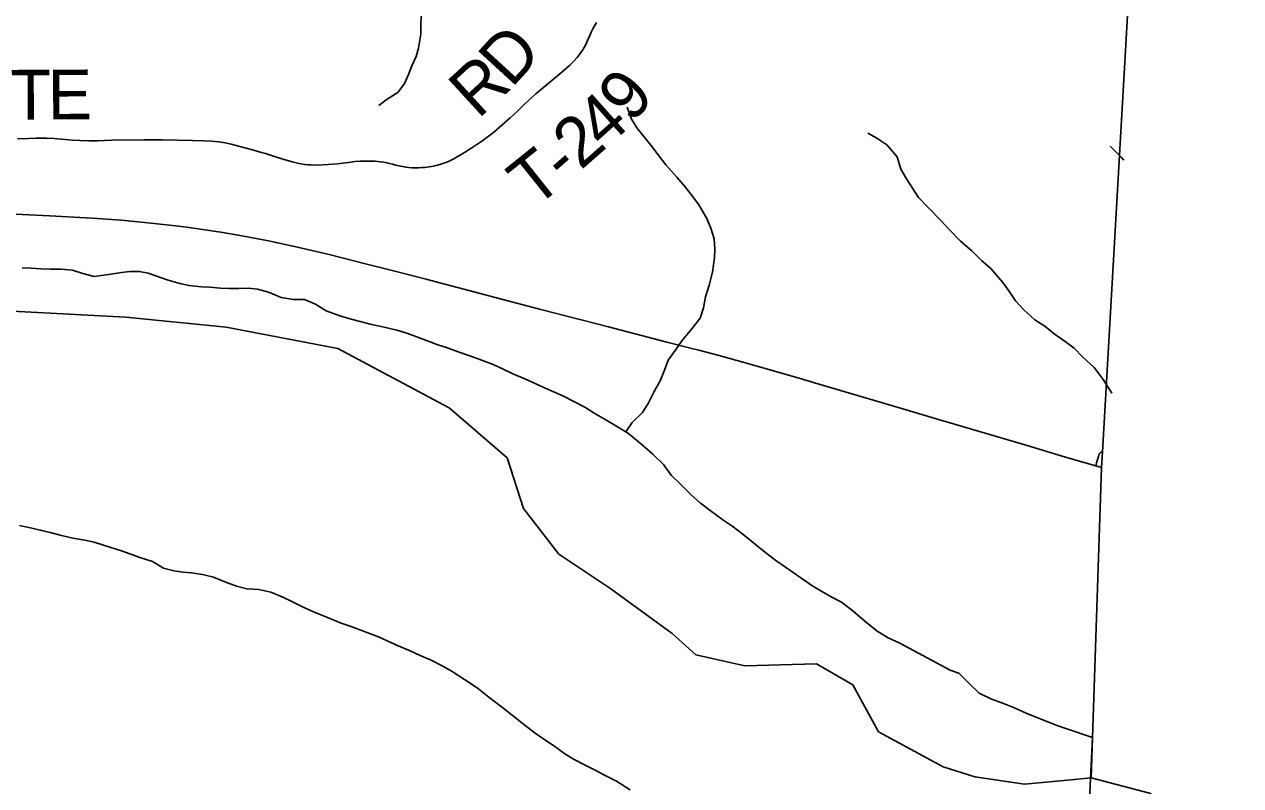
# Model space of a CAD drawing. Extents: x 1451455 to 1749751, y 218250 to 574981.
# Drawn here: x 1617763 to 1625097, y 235259 to 239848 of the extents above; entities that cross this region are included whole.
import ezdxf

# ---------------------------------------------------------------- set-up
doc = ezdxf.new("R2010")
doc.units = 0
for name, color, linetype in [('GM_X_Adjacent_County', 7, 'Continuous'), ('GM_X_County', 7, 'Continuous'), ('GM_X_Major_River', 7, 'Continuous'), ('GM_X_Minor_River', 7, 'Continuous'), ('GM_X_Township', 7, 'Continuous'), ('GM_X_Township_Road', 7, 'Continuous'), ('GM_X_Township_Road_Text', 7, 'Continuous'), ('GM_X_US_Route', 7, 'Continuous')]:
    doc.layers.add(name, color=color, linetype=linetype)

msp = doc.modelspace()

# ---------------------------------------------------------------- linework, layer by layer
at = {"layer": 'GM_X_Adjacent_County'}
msp.add_lwpolyline([(1639338.7, 231414.9), (1638498.1, 230992.1), (1637555.4, 230683.5), (1636612.6, 230493.1), (1635065.4, 230284.6), (1634657, 230304.7), (1633958.4, 230601.2), (1633441.9, 230743.4), (1633073.5, 231027.9), (1632885.3, 231118.1), (1631425.9, 231579.3), (1630170.7, 232106.9), (1627519.8, 233432.7), (1625854.1, 234393), (1624546.8, 235212.5), (1624196.5, 235305.7), (1624256.9, 237177), (1624263.6, 237270.9), (1624637, 243795.6), (1624643.3, 244038.4), (1624741.3, 245763)], dxfattribs=at)
at = {"layer": 'GM_X_County'}
msp.add_lwpolyline([(1617194.2, 238144.4), (1618374.4, 238082.4), (1618980.4, 238022.4), (1619654.5, 237894.2), (1620324.7, 237535.5), (1620674.7, 237234.9), (1620772.8, 236930.3), (1620986.9, 236653.7), (1621298.9, 236445.3), (1621669, 236176.8), (1621813, 236046.5), (1622107.1, 235980.4), (1622539.1, 235992.4), (1622759.2, 235866.2), (1622913.2, 235583.6), (1623303.3, 235371.2), (1623493.4, 235311), (1623793.4, 235266.9), (1624075.4, 235293), (1624196.5, 235305.7), (1624256.9, 237177), (1624263.6, 237270.9), (1624637, 243795.6)], dxfattribs=at)
at = {"layer": 'GM_X_Major_River'}
for p, q in [((1623345.8, 235954.7), (1623041.3, 236118.4)), ((1624115.1, 233680.3), (1624203.3, 235548.5))]:
    msp.add_line(p, q, dxfattribs=at)
for points in [[(1618053.9, 238367.2), (1617983.9, 238372), (1617921.8, 238372.7), (1617865.8, 238375.4), (1617799.7, 238378.2), (1617749.7, 238380.7)], [(1623041.3, 236118.4), (1622971.6, 236149.3), (1622906, 236190.1), (1622830.6, 236251.1), (1622759.3, 236312), (1622689.8, 236364.9), (1622632.1, 236395.6), (1622576.4, 236426.2), (1622510.8, 236465.1), (1622445.3, 236511.9), (1622351.9, 236575), (1622294.3, 236615.8), (1622234.8, 236662.5), (1622171.3, 236713.3), (1622105.9, 236766.1), (1622028.5, 236825.1), (1621974.9, 236861.8), (1621899.4, 236916.7), (1621839.9, 236961.5), (1621784.4, 237012.2), (1621719.1, 237077), (1621663.7, 237129.7), (1621616.4, 237194.3), (1621553.1, 237257.1), (1621489.6, 237312), (1621406.3, 237381), (1621338.8, 237421.8), (1621269.2, 237464.7), (1621199.6, 237503.6), (1621141.9, 237540.3), (1621076.2, 237575.1), (1621014.5, 237605.8), (1620960.8, 237630.5), (1620899, 237657.2), (1620847.2, 237681.9), (1620781.5, 237710.7), (1620707.8, 237741.6), (1620646.1, 237772.3), (1620590.3, 237797), (1620510.6, 237828), (1620448.7, 237850.7), (1620378.9, 237873.5), (1620309.2, 237900.4), (1620257.3, 237917), (1620203.5, 237935.7), (1620139.7, 237960.4), (1620069.9, 237987.3), (1620010, 238004), (1619932.2, 238022.9), (1619848.3, 238039.9), (1619788.4, 238056.6), (1619734.5, 238071.3), (1619664.6, 238090.1), (1619582.9, 238121.1), (1619519.3, 238161.9), (1619453.5, 238188.7), (1619385.5, 238189.5), (1619311.5, 238202.4), (1619235.8, 238233.3), (1619169.9, 238252.1), (1619115.9, 238258.7), (1619055.8, 238255.4), (1618997.8, 238256.1), (1618945.7, 238258.7), (1618881.7, 238263.4), (1618831.7, 238266), (1618757.7, 238274.9), (1618701.7, 238285.6), (1618629.9, 238306.4), (1618510.2, 238347.9), (1618458.3, 238358.5), (1618400.2, 238359.1), (1618350.1, 238351.7), (1618283.9, 238342.5), (1618183.6, 238327.6), (1618115.7, 238346.4), (1618053.9, 238367.2)], [(1617735.1, 236827.1), (1617801, 236812.4), (1617858.9, 236799.7), (1617918.8, 236785), (1617986.7, 236766.2), (1618056.6, 236751.3)], [(1618056.6, 236751.3), (1618128.5, 236738.5), (1618184.5, 236725.8), (1618240.3, 236709.1), (1618356, 236671.8), (1618459.7, 236634.5), (1618535.5, 236609.6), (1618603.1, 236570.8), (1618665, 236554), (1618721, 236545.4), (1618771, 236540.8), (1618837, 236532), (1618904.8, 236515.2), (1618972.6, 236488.4), (1619042.4, 236461.5), (1619104.3, 236444.8), (1619176.3, 236442), (1619250.2, 236425.1), (1619321.9, 236394.2), (1619379.7, 236367.5), (1619449.3, 236332.7), (1619517.1, 236301.8), (1619590.8, 236272.9), (1619674.5, 236237.9), (1619728.3, 236219.3), (1619818.1, 236186.2), (1619897.8, 236155.2), (1619951.6, 236132.6), (1620017.3, 236101.8), (1620089, 236070.9), (1620150.8, 236044.2), (1620212.5, 236017.4), (1620290.1, 235976.5), (1620341.9, 235947.8), (1620417.4, 235898.9), (1620492.9, 235848), (1620564.3, 235793.1), (1620647.6, 235728), (1620705.2, 235683.3), (1620772.6, 235630.4), (1620844.1, 235575.6), (1620895.7, 235538.9), (1620953.3, 235500.2), (1621022.8, 235451.3), (1621078.4, 235416.6), (1621140.1, 235383.9), (1621209.8, 235351), (1621261.6, 235322.4), (1621333.2, 235285.5), (1621416.7, 235234.5)], [(1624203.3, 235548.5), (1624054.4, 235599.9), (1623994.6, 235618.7), (1623934.8, 235643.4), (1623869, 235670.2), (1623803.3, 235695), (1623737.5, 235725.8), (1623667.8, 235754.7), (1623590, 235781.6), (1623520.3, 235816.5), (1623461, 235875.2), (1623397.6, 235936.1), (1623345.8, 235954.7)]]:
    msp.add_lwpolyline(points, dxfattribs=at)
at = {"layer": 'GM_X_Minor_River'}
for points in [[(1620103.5, 240783), (1620104.5, 240727.9), (1620119.7, 240669.5), (1620134.6, 240587.2), (1620139.8, 240523), (1620150.9, 240452.8), (1620154.1, 240396.6), (1620157.2, 240330.5), (1620162.3, 240256.3), (1620163.3, 240186.1), (1620164.3, 240110), (1620159.2, 240025.9), (1620157.7, 239911.7), (1620154.9, 239853.7), (1620154.1, 239789.5), (1620138.9, 239705.6), (1620126.2, 239653.7), (1620099.5, 239597.9), (1620078.7, 239546.1), (1620056, 239492.3), (1620015.2, 239436.7), (1619950.6, 239397.4), (1619900.1, 239360)], [(1621389.5, 237391.2), (1621428.4, 237447.2), (1621491.3, 237508.5), (1621526.1, 237566.1), (1621561.1, 237635.8), (1621596, 237699.5), (1621622.9, 237763.2), (1621645.7, 237823.1), (1621686.5, 237882.6), (1621727.3, 237940.2), (1621788.4, 238013.6), (1621837.3, 238077.1), (1621858.1, 238138.9), (1621871, 238204.9), (1621892, 238276.7), (1621913, 238354.6), (1621924.2, 238442.6), (1621926.9, 238494.6), (1621921.7, 238554.8), (1621904.5, 238613.1), (1621879.3, 238677.6), (1621830.3, 238760.4), (1621789, 238815), (1621745.7, 238871.6), (1621698.4, 238926.3), (1621631.3, 239001.3), (1621584, 239062), (1621540.8, 239120.7), (1621499.4, 239171.3), (1621456, 239223.9), (1621422.8, 239280.5), (1621397.6, 239348.9)], [(1624320.4, 237625.1), (1624267.9, 237706.4), (1624213, 237779.4), (1624143.9, 237844.6), (1624092.7, 237895.5), (1624039.2, 237936.4), (1623971.9, 237983.5), (1623916.6, 238028.5), (1623855.1, 238067.5), (1623790, 238126.6), (1623738.8, 238181.5), (1623699.7, 238242.3), (1623662.4, 238292.9), (1623589.7, 238376.2), (1623536.3, 238423.1), (1623475.2, 238482.2), (1623408.1, 238541.4), (1623339.1, 238610.6), (1623291.9, 238663.4), (1623215, 238742.8), (1623153.9, 238803.8), (1623118.8, 238860.5), (1623081.6, 238917.2), (1623048.5, 238975.8), (1623025.6, 239050.3), (1622962.7, 239121.4), (1622903.3, 239162.4), (1622849.7, 239193.3)], [(1624393.5, 239030.1), (1624378.9, 239045.2), (1624309.9, 239114.4)]]:
    msp.add_lwpolyline(points, dxfattribs=at)
at = {"layer": 'GM_X_Township'}
msp.add_lwpolyline([(1624637, 243795.6), (1624263.6, 237270.9), (1624256.9, 237177), (1624196.5, 235305.7), (1624075.4, 235293), (1623793.4, 235266.9), (1623493.4, 235311), (1623303.3, 235371.2), (1622913.2, 235583.6), (1622759.2, 235866.2), (1622539.1, 235992.4), (1622107.1, 235980.4), (1621813, 236046.5), (1621669, 236176.8), (1621298.9, 236445.3), (1620986.9, 236653.7), (1620772.8, 236930.3), (1620674.7, 237234.9), (1620324.7, 237535.5), (1619654.5, 237894.2), (1618980.4, 238022.4), (1618374.4, 238082.4), (1617194.2, 238144.4)], dxfattribs=at)
at = {"layer": 'GM_X_Township_Road'}
for points in [[(1617722.1, 239158.1), (1617788.4, 239160.6), (1617835.1, 239162.7), (1617897.2, 239161.9), (1617942.3, 239159.7), (1618009.2, 239154.5), (1618053.4, 239150.6), (1618097.6, 239147.9), (1618152.5, 239146.9), (1618203.2, 239147.1), (1618291.3, 239149.3), (1618485.7, 239151.5), (1618593.4, 239152.8), (1618776.4, 239148.9), (1618845.5, 239145.4), (1618889.8, 239143.5), (1618938.9, 239139.3), (1618974.6, 239133.9), (1619009.8, 239126.1), (1619070, 239110), (1619130.2, 239094.1), (1619152.3, 239088.1), (1619171.2, 239082.8), (1619193.7, 239076.2), (1619218.1, 239068.9), (1619283.3, 239048), (1619330.2, 239033.3), (1619377.4, 239019.5), (1619418.8, 239009.4), (1619454.3, 239003.2), (1619472.7, 239001.7), (1619490.1, 239000.5), (1619532.6, 239000.3), (1619594.6, 239002.9), (1619650.1, 239007.5), (1619718.4, 239016.4), (1619757.5, 239020.7), (1619790.2, 239022.6), (1619827.4, 239024.2), (1619852, 239023.9), (1619878.8, 239022.9), (1619908.5, 239020), (1619931, 239017.4), (1619949.7, 239013.5), (1619964.9, 239010), (1619983.7, 239005.3), (1620002.2, 239000.4), (1620033.1, 238993.6), (1620065, 238987.1), (1620081.2, 238984.8), (1620099.5, 238982.5), (1620118.5, 238983.1), (1620140.7, 238983.5), (1620159.3, 238984.8), (1620178.4, 238986), (1620217.4, 238991.1), (1620246.4, 238996.7), (1620268.6, 239002.5), (1620293.4, 239010.9), (1620320.6, 239022.4), (1620352.9, 239038.5), (1620418.1, 239076.3), (1620462.4, 239104), (1620521.8, 239144.5), (1620592.5, 239197.3), (1620693.2, 239285.2), (1620736.2, 239325.1), (1620781.8, 239368.5), (1620847, 239428.5), (1620931.7, 239500.5), (1620967.2, 239529.5), (1621004.8, 239560.9), (1621051.4, 239602.1), (1621077.3, 239627.2), (1621097.1, 239649), (1621115, 239672.5), (1621132.1, 239699.3), (1621146.4, 239723.4), (1621158.8, 239750.8), (1621172.3, 239782.1), (1621181, 239801.2), (1621190.7, 239820.4), (1621212.3, 239858.5)], [(1624223.6, 237186.5), (1624228.6, 237204.7), (1624239.1, 237243.1), (1624242.8, 237254), (1624243.8, 237256.2), (1624244.8, 237258.4), (1624245.4, 237259.3), (1624246.7, 237261.4), (1624247.9, 237262.9), (1624248.8, 237263.9), (1624250.4, 237265.3), (1624250.9, 237265.8), (1624252.6, 237266.9), (1624253.9, 237267.7), (1624255.9, 237268.9), (1624258.2, 237270), (1624260.9, 237270.7), (1624263.5, 237270.9)]]:
    msp.add_lwpolyline(points, dxfattribs=at)
at = {"layer": 'GM_X_US_Route'}
for points in [[(1616895.3, 238759.6), (1617107.3, 238743.5), (1617350.8, 238727.4), (1617627.9, 238707.9), (1617707.4, 238703.2), (1617917.1, 238693.2), (1618170.9, 238680.9), (1618349.9, 238667.3), (1618546.6, 238648.2), (1618656.8, 238636), (1618743.2, 238625.1), (1618838.5, 238612.2), (1618948.7, 238595.2), (1619074.6, 238574.1), (1619235.3, 238543.1), (1619392.7, 238509.9), (1619600.8, 238459.9), (1619813.1, 238406.1), (1619981.4, 238363.6), (1620185.2, 238311.5), (1620191.4, 238309.8)], [(1620191.4, 238309.8), (1620519.4, 238223.2), (1620571.1, 238209.7), (1620878.3, 238130), (1621284.8, 238025), (1621637.1, 237932.9), (1621787.8, 237894.5), (1621829.2, 237883.7), (1621943.7, 237853.7)], [(1621943.7, 237853.7), (1621980.2, 237844.1), (1622139.9, 237800.2), (1622370.6, 237733.1), (1622435, 237714.6), (1622528, 237687.3), (1623079.8, 237525), (1623255.9, 237472.8), (1623809.6, 237309), (1624021.1, 237245.6), (1624174.1, 237200.5), (1624223.6, 237186.5), (1624256.9, 237177)]]:
    msp.add_lwpolyline(points, dxfattribs=at)

# ---------------------------------------------------------------- texts
at = {"layer": 'GM_X_Township_Road_Text'}
for s, rotation, p in [('D', 47.4686, (1620699.6, 239459.3)), ('R', 42.54269, (1620498.5, 239273.2)), ('T', 0.29419, (1617680.4, 239273.9)), ('E', 0.28982, (1617904.8, 239275)), ('9', 49.83923, (1621428.2, 239244.9)), ('4', 41.66285, (1621257.6, 239088.7)), ('2', 41.39939, (1621117.9, 238965.5)), ('T', 38.65855, (1620838.2, 238733.8)), ('-', 41.34904, (1621025.2, 238883.9))]:
    msp.add_text(s, height=300, rotation=rotation, dxfattribs=at).set_placement(p)

doc.saveas('drawing.dxf')
